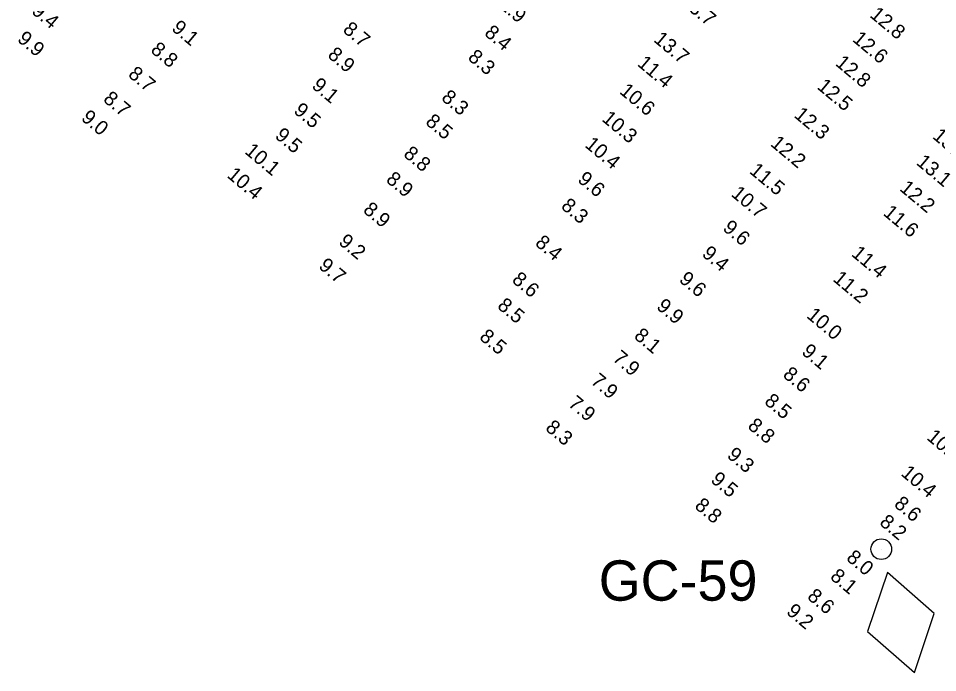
# Model space of a CAD drawing. Extents: x 988130 to 1132882, y 654656 to 841453.
# Drawn here: x 1061360.7 to 1061680, y 741906.2 to 742133.5 of the extents above; entities that cross this region are included whole.
import ezdxf

# ---------------------------------------------------------------- set-up
doc = ezdxf.new("R2010")
doc.units = 0
for name, color, linetype in [('Default', 7, 'Continuous'), ('V-CHAN-NAID', 7, 'Continuous'), ('V-TOPO-SOUN', 7, 'Continuous')]:
    doc.layers.add(name, color=color, linetype=linetype)

# ---------------------------------------------------------------- blocks, each defined once
blk = doc.blocks.new('POINT_DISPLAY')
at = {"layer": 'Default'}
blk.add_line((0, 0), (0, 0), dxfattribs=at)

msp = doc.modelspace()

# ---------------------------------------------------------------- linework, layer by layer
at = {"layer": 'V-CHAN-NAID'}
msp.add_lwpolyline([(1061662.63, 741940.99), (1061655.7, 741920.49), (1061671.95, 741906.21), (1061678.88, 741926.71)], close=True, dxfattribs=at)
msp.add_circle((1061660.46, 741949.1), 3.6, dxfattribs=at)

# ---------------------------------------------------------------- block references
at = {"layer": 'V-CHAN-NAID', "xscale": 0.32808398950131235, "yscale": 0.32808398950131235}
msp.add_blockref('POINT_DISPLAY', (1061660.46, 741949.1), dxfattribs=at)

# ---------------------------------------------------------------- texts
at = {"layer": 'V-CHAN-NAID'}
msp.add_text('GC-59', height=14, dxfattribs=at).set_placement((1061562.31, 741931.2))
at = {"layer": 'V-TOPO-SOUN'}
for s, p in [('11.9 ', (1061524.52, 742139.93)), ('13.7 ', (1061590.41, 742138.82)), ('9.4', (1061365, 742135.5)), ('12.8 ', (1061656.18, 742134.21)), ('9.1', (1061413.63, 742129.58)), ('8.7', (1061473.12, 742129.05)), ('8.4', (1061522.29, 742127.88)), ('9.9', (1061360.02, 742125.81)), ('13.7 ', (1061581.1, 742125.67)), ('12.6 ', (1061650.15, 742125.79)), ('8.8', (1061406.35, 742122)), ('8.9', (1061467.83, 742120.26)), ('8.3', (1061516.55, 742119.42)), ('11.4 ', (1061575.41, 742117.3)), ('12.8 ', (1061644.2, 742117.44)), ('8.7', (1061398.53, 742113.54)), ('9.1', (1061462.31, 742109.6)), ('12.5 ', (1061637.86, 742109.3)), ('8.7', (1061389.87, 742104.91)), ('8.3', (1061507.34, 742105.4)), ('10.6 ', (1061569.23, 742107.67)), ('9.0', (1061382.21, 742098.41)), ('9.5', (1061456.02, 742100.92)), ('12.3 ', (1061629.86, 742099.42)), ('8.5', (1061501.82, 742097.02)), ('10.3 ', (1061563.08, 742098.13)), ('9.5', (1061449.52, 742092.22)), ('13.8 ', (1061677.95, 742092.09)), ('10.4 ', (1061557.18, 742089.09)), ('12.2 ', (1061621.65, 742089.49)), ('10.1 ', (1061439.03, 742086.85)), ('8.8', (1061494.17, 742085.83)), ('13.1 ', (1061672.32, 742082.97)), ('11.5 ', (1061614.33, 742080.01)), ('10.4 ', (1061432.89, 742078.53)), ('8.9', (1061488.1, 742076.97)), ('9.6', (1061554.66, 742077.03)), ('12.2 ', (1061666.53, 742073.95)), ('10.7 ', (1061608.02, 742072.01)), ('8.9', (1061480.15, 742066.4)), ('8.3', (1061548.92, 742067.75)), ('11.6 ', (1061660.82, 742065.4)), ('9.6', (1061605.09, 742060.15)), ('9.2', (1061471.62, 742055.33)), ('8.4', (1061539.9, 742054.93)), ('9.4', (1061597.83, 742051.19)), ('11.4 ', (1061649.78, 742051.24)), ('9.7', (1061464.7, 742046.97)), ('8.6', (1061531.85, 742042.14)), ('9.6', (1061589.92, 742042.28)), ('11.2 ', (1061643.35, 742042.52)), ('8.5', (1061526.78, 742033.11)), ('9.9', (1061582.06, 742032.87)), ('10.0 ', (1061634.21, 742029.78)), ('8.5', (1061520.55, 742022.28)), ('8.1', (1061574.24, 742022.65)), ('7.9', (1061566.82, 742014.86)), ('9.1', (1061632.48, 742017.15)), ('8.6', (1061625.97, 742009.2)), ('7.9', (1061559.24, 742006.91)), ('7.9', (1061551.4, 741999.1)), ('8.5', (1061619.54, 741999.89)), ('8.3', (1061543.48, 741990.7)), ('8.8', (1061613.74, 741991.38)), ('10.8 ', (1061675.92, 741987.48)), ('9.3', (1061606.55, 741981.22)), ('10.4 ', (1061666.99, 741974.97)), ('9.5', (1061600.9, 741972.7)), ('8.6', (1061664.59, 741964.21)), ('8.8', (1061595.32, 741963.64)), ('8.2', (1061659.53, 741957.87)), ('8.0', (1061648, 741945.55)), ('8.1', (1061642.39, 741939.06)), ('8.6', (1061634.42, 741932.13)), ('9.2', (1061627.18, 741926.91))]:
    msp.add_text(s, height=5, rotation=320, dxfattribs=at).set_placement(p)

doc.saveas('drawing.dxf')
